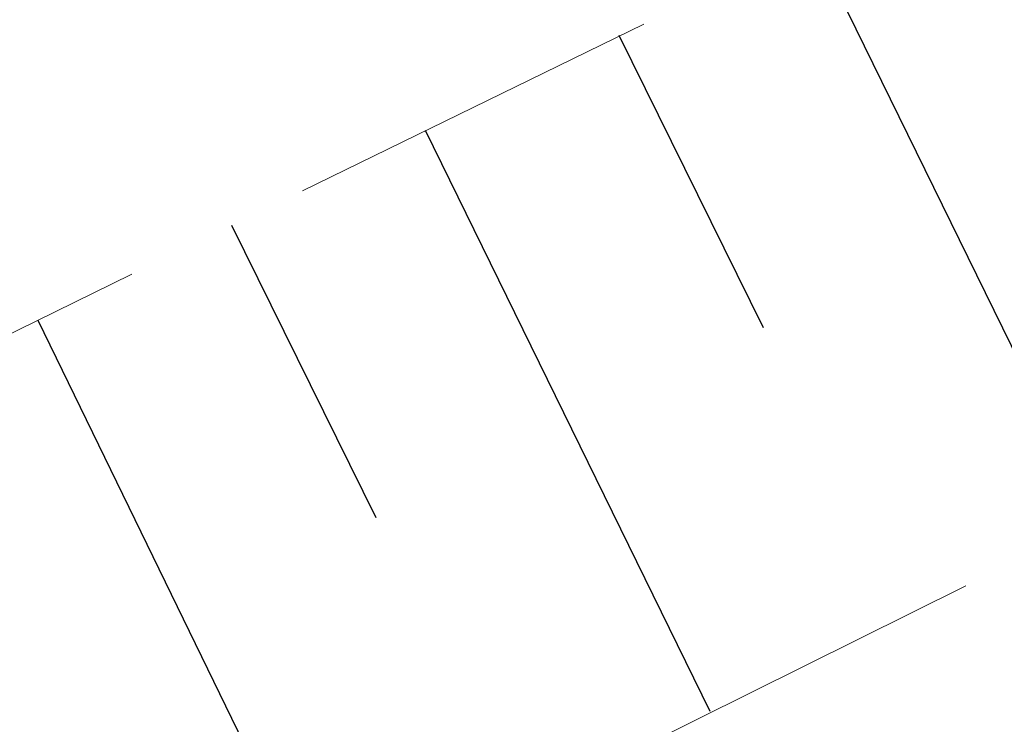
# Model space of a CAD drawing. Header units: metres. Extents: x 7523615 to 7533948, y 5492686 to 5502120.
# Tile 546 of 656: x 7531243.84 to 7531246.44, y 5499086.76 to 5499088.61. Entities that reach past the tile are written whole.
import ezdxf

# ---------------------------------------------------------------- set-up
doc = ezdxf.new("R2010")
doc.units = ezdxf.units.M
doc.linetypes.add('1.0_0.5', pattern=[1.5, 1, -0.5])

msp = doc.modelspace()

# ---------------------------------------------------------------- linework, layer by layer
at = {"layer": '000 Inne (niezydentyfikowane)', "color": 7, "linetype": 'CONTINUOUS', "lineweight": 25, "flags": 128}
for points in [[(7531245.93, 5499088.82), (7531246.68, 5499087.29)], [(7531245.42, 5499088.57), (7531245.8, 5499087.8)], [(7531244.91, 5499088.32), (7531245.66, 5499086.79)], [(7531244.4, 5499088.07), (7531244.78, 5499087.3)], [(7531243.89, 5499087.82), (7531244.64, 5499086.28)]]:
    msp.add_lwpolyline(points, dxfattribs=at)
at = {"layer": 'skarpa nieumocniona', "color": 7, "linetype": '1.0_0.5', "lineweight": 18, "flags": 128}
msp.add_lwpolyline([(7531506.46, 5499259.74), (7531477.66, 5499244.45), (7531425.13, 5499215.04), (7531402.52, 5499199.71), (7531363.2, 5499166.6), (7531329.4, 5499138.81), (7531286.39, 5499107.01), (7531243.09, 5499085.51), (7531208.05, 5499070.11), (7531174.88, 5499053.99), (7531131.5, 5499027.17), (7531096, 5499001.97), (7531090.64, 5498997.56), (7531093.54, 5499001.23), (7531094.57, 5499003.01), (7531131.88, 5499029.31), (7531174.97, 5499055.87), (7531208.02, 5499071.69), (7531242.95, 5499087.36), (7531285.09, 5499107.95), (7531328.43, 5499140.14), (7531362.22, 5499167.65), (7531402.11, 5499201.31), (7531422.93, 5499216.4), (7531477.57, 5499246.07), (7531506.06, 5499260.89)], close=True, dxfattribs=at)
msp.add_lwpolyline([(7531506.46, 5499259.74), (7531477.66, 5499244.45), (7531425.13, 5499215.04), (7531402.52, 5499199.71), (7531363.2, 5499166.6), (7531329.4, 5499138.81), (7531286.39, 5499107.01), (7531243.09, 5499085.51), (7531208.05, 5499070.11), (7531174.88, 5499053.99), (7531131.5, 5499027.17), (7531096, 5499001.97), (7531090.64, 5498997.56), (7531093.54, 5499001.23), (7531094.57, 5499003.01), (7531131.88, 5499029.31), (7531174.97, 5499055.87), (7531208.02, 5499071.69), (7531242.95, 5499087.36), (7531285.09, 5499107.95), (7531328.43, 5499140.14), (7531362.22, 5499167.65), (7531402.11, 5499201.31), (7531422.93, 5499216.4), (7531477.57, 5499246.07), (7531506.06, 5499260.89)], close=True, dxfattribs=at)

doc.saveas('drawing.dxf')
